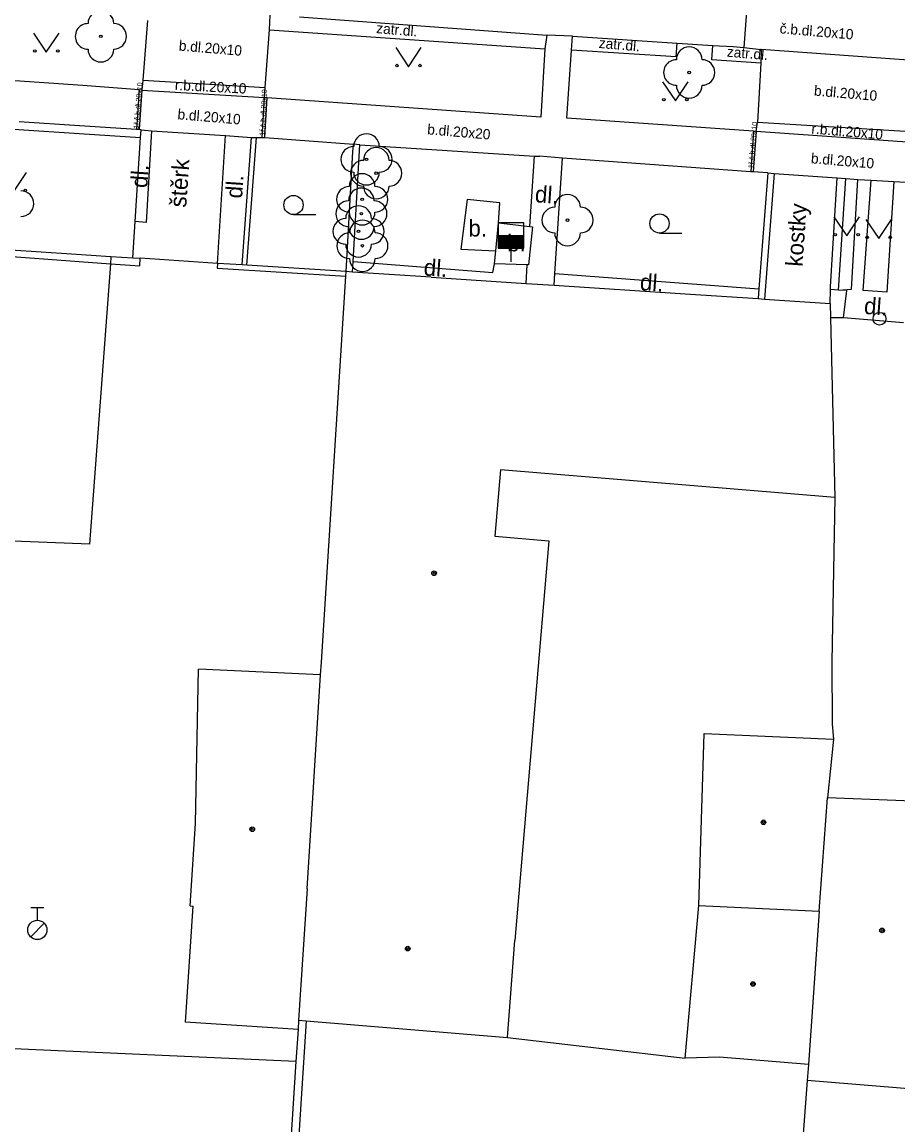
# Model space of a CAD drawing. Extents: x -596229 to -595156, y -1161237 to -1159376.
# Drawn here: x -595584.19 to -595549.99, y -1160982.46 to -1160939.42 of the extents above; entities that cross this region are included whole.
import ezdxf

# ---------------------------------------------------------------- set-up
doc = ezdxf.new("R2010")
doc.units = 0
for name, color, linetype in [('DOP - budovy nerozlisene - VP', 7, 'Continuous'), ('DOP - kresba z DSPS bez souradnic', 7, 'Continuous'), ('DOP - rozhrani ploch obecne', 7, 'Continuous'), ('Level 22', 7, 'Continuous'), ('Level 28', 7, 'Continuous'), ('Level 36', 7, 'Continuous'), ('Level 39', 7, 'Continuous'), ('TM - budovy zdene_ betonove - VP', 7, 'Continuous'), ('TM - chodniky - VP', 7, 'Continuous'), ('TM - komunikace - VP', 7, 'Continuous'), ('TM - letecke snimky - pomocna linie', 7, 'Continuous'), ('TM - plot drateny_ kovovy - VP', 7, 'Continuous'), ('TM - plot dreveny - VP', 7, 'Continuous'), ('TM - plot zdeny_ ohradni zed - VP', 7, 'Continuous'), ('TM - podezdivka plotu - VP', 7, 'Continuous'), ('TM - popis povrchu', 7, 'Continuous'), ('TM - rozhrani mezi zpev. plochami mezi sebou - VP', 7, 'Continuous'), ('TM - rozhrani ploch obecne - VP', 7, 'Continuous'), ('TM - vjezd na pozemek', 7, 'Continuous')]:
    doc.layers.add(name, color=color, linetype=linetype)

msp = doc.modelspace()

# ---------------------------------------------------------------- linework, layer by layer
at = {"layer": 'DOP - budovy nerozlisene - VP'}
for points in [[(-595557.77, -1160973.9), (-595557.56, -1160967.18)], [(-595557.56, -1160967.18), (-595552.51, -1160967.4)], [(-595552.51, -1160967.4), (-595552.74, -1160969.7)], [(-595553.06, -1160974.12), (-595552.74, -1160969.7)], [(-595550.07, -1160969.8), (-595552.74, -1160969.7)], [(-595547.86, -1160969.89), (-595550.07, -1160969.8)], [(-595558.3, -1160979.86), (-595557.77, -1160973.9)], [(-595557.77, -1160973.9), (-595553.06, -1160974.12)], [(-595553.06, -1160974.12), (-595553.48, -1160980.1)], [(-595556.96, -1160979.82), (-595558.3, -1160979.86)], [(-595553.48, -1160980.1), (-595556.96, -1160979.82)], [(-595553.48, -1160980.1), (-595553.53, -1160980.73)], [(-595553.53, -1160980.73), (-595554.12, -1160988.56)], [(-595548.3, -1160981.16), (-595553.53, -1160980.73)]]:
    msp.add_lwpolyline(points, dxfattribs=at)
at = {"layer": 'DOP - kresba z DSPS bez souradnic'}
msp.add_lwpolyline([(-595573.09, -1160978.4), (-595573.97, -1160992)], dxfattribs=at)
at = {"layer": 'DOP - rozhrani ploch obecne'}
for points in [[(-595552.45, -1160957.98), (-595552.57, -1160964.39)], [(-595552.57, -1160964.39), (-595552.56, -1160966.82), (-595552.51, -1160967.4)], [(-595573.41, -1160978.73), (-595573.5, -1160979.98)]]:
    msp.add_lwpolyline(points, dxfattribs=at)
at = {"layer": 'Level 22'}
for centre in [(-595581.11, -1160939.98), (-595558.14, -1160941.39), (-595570.74, -1160944.78), (-595570.36, -1160945.32), (-595570.91, -1160946.34), (-595570.94, -1160946.9), (-595562.89, -1160947.15), (-595571.05, -1160947.59), (-595570.9, -1160948.15)]:
    msp.add_circle(centre, 0.05, dxfattribs=at)
for centre, start, end in [((-595581.11, -1160939.48), 359.9755, 179.9755), ((-595581.61, -1160939.98), 89.9755, 269.9755), ((-595580.61, -1160939.98), 269.9755, 89.9755), ((-595558.14, -1160940.89), 359.9755, 179.9755), ((-595581.11, -1160940.48), 179.9755, 359.9755), ((-595558.64, -1160941.39), 89.9755, 269.9755), ((-595557.64, -1160941.39), 269.9755, 89.9755), ((-595558.14, -1160941.89), 179.9755, 359.9755), ((-595570.74, -1160944.28), 0, 180), ((-595571.24, -1160944.78), 90, 270), ((-595570.24, -1160944.78), 270, 90), ((-595570.36, -1160944.82), 0, 180), ((-595570.86, -1160945.32), 90, 270), ((-595569.86, -1160945.32), 270, 90), ((-595570.91, -1160945.84), 0, 180), ((-595570.74, -1160945.28), 180, 0), ((-595571.41, -1160946.34), 90, 270), ((-595570.94, -1160946.4), 0, 180), ((-595570.36, -1160945.82), 180, 0), ((-595570.41, -1160946.34), 270, 90), ((-595584.23, -1160946.51), 270, 90), ((-595571.44, -1160946.9), 90, 270), ((-595570.44, -1160946.9), 270, 90), ((-595562.89, -1160946.65), 0, 180), ((-595571.05, -1160947.09), 0, 180), ((-595570.91, -1160946.84), 180, 0), ((-595563.39, -1160947.15), 90, 270), ((-595562.39, -1160947.15), 270, 90), ((-595571.55, -1160947.59), 90, 270), ((-595570.9, -1160947.65), 0, 180), ((-595570.55, -1160947.59), 270, 90), ((-595571.4, -1160948.15), 90, 270), ((-595570.94, -1160947.4), 180, 0), ((-595570.4, -1160948.15), 270, 90), ((-595562.89, -1160947.65), 180, 0), ((-595571.05, -1160948.09), 180, 0), ((-595570.9, -1160948.65), 180, 0)]:
    msp.add_arc(centre, 0.5, start, end, dxfattribs=at)
at = {"layer": 'Level 28'}
for p, q in [((-595565.6, -1160947.75), (-595564.6, -1160947.75)), ((-595565.6, -1160947.8), (-595564.6, -1160947.8)), ((-595565.6, -1160947.85), (-595564.6, -1160947.85)), ((-595565.6, -1160947.9), (-595564.6, -1160947.9)), ((-595565.6, -1160947.95), (-595564.6, -1160947.95)), ((-595565.6, -1160948), (-595564.6, -1160948)), ((-595565.6, -1160948.05), (-595564.6, -1160948.05)), ((-595565.6, -1160948.1), (-595564.6, -1160948.1)), ((-595565.6, -1160948.15), (-595564.6, -1160948.15)), ((-595565.6, -1160948.2), (-595564.6, -1160948.2)), ((-595565.1, -1160948.25), (-595565.1, -1160948.78)), ((-595583.84, -1160973.975), (-595583.34, -1160973.975)), ((-595583.59, -1160974.475), (-595583.59, -1160973.975)), ((-595583.848, -1160975.122), (-595583.318, -1160974.592))]:
    msp.add_line(p, q, dxfattribs=at)
msp.add_lwpolyline([(-595565.6, -1160948.25), (-595564.6, -1160948.25), (-595564.6, -1160947.25), (-595565.6, -1160947.25)], close=True, dxfattribs=at)
for centre, radius in [((-595550.71, -1160951), 0.25), ((-595583.59, -1160974.85), 0.375)]:
    msp.add_circle(centre, radius, dxfattribs=at)
at = {"layer": 'Level 36'}
for p, q in [((-595573.59, -1160946.935), (-595572.715, -1160946.935)), ((-595559.3, -1160947.655), (-595558.425, -1160947.655))]:
    msp.add_line(p, q, dxfattribs=at)
for points in [[(-595583.74, -1160939.85), (-595583.24, -1160940.6), (-595582.74, -1160939.85)], [(-595569.6, -1160940.42), (-595569.1, -1160941.17), (-595568.6, -1160940.42)], [(-595559.18, -1160941.75), (-595558.68, -1160942.5), (-595558.18, -1160941.75)], [(-595585.01, -1160945.29), (-595584.51, -1160946.04), (-595584.01, -1160945.29)], [(-595552.49, -1160947.02), (-595551.99, -1160947.77), (-595551.49, -1160947.02)], [(-595551.24, -1160947.12), (-595550.74, -1160947.87), (-595550.24, -1160947.12)]]:
    msp.add_lwpolyline(points, dxfattribs=at)
for centre, radius in [((-595583.69, -1160940.55), 0.05), ((-595582.791, -1160940.55), 0.05), ((-595569.55, -1160941.12), 0.05), ((-595568.651, -1160941.12), 0.05), ((-595559.13, -1160942.45), 0.05), ((-595558.231, -1160942.45), 0.05), ((-595584.061, -1160945.99), 0.05), ((-595573.59, -1160946.56), 0.375), ((-595559.3, -1160947.28), 0.375), ((-595552.44, -1160947.72), 0.05), ((-595551.541, -1160947.72), 0.05), ((-595551.19, -1160947.82), 0.05), ((-595550.291, -1160947.82), 0.05)]:
    msp.add_circle(centre, radius, dxfattribs=at)
at = {"layer": 'Level 39'}
for centre, radius in [((-595568.1, -1160960.93), 0.09), ((-595568.1, -1160960.93), 0.0398), ((-595575.2, -1160970.92), 0.09), ((-595575.2, -1160970.92), 0.0398), ((-595555.24, -1160970.65), 0.09), ((-595555.24, -1160970.65), 0.0398), ((-595550.61, -1160974.87), 0.09), ((-595550.61, -1160974.87), 0.0398), ((-595569.13, -1160975.58), 0.09), ((-595569.13, -1160975.58), 0.0398), ((-595555.65, -1160976.96), 0.09), ((-595555.65, -1160976.96), 0.0398)]:
    msp.add_circle(centre, radius, dxfattribs=at)
at = {"layer": 'TM - budovy zdene_ betonove - VP'}
for points in [[(-595572.5, -1160964.4), (-595571.54, -1160949.34)], [(-595571.54, -1160949.34), (-595571.53, -1160949.16)], [(-595571.28, -1160949.18), (-595571.53, -1160949.16)], [(-595568.21, -1160949.38), (-595571.28, -1160949.18)], [(-595568.21, -1160949.38), (-595564.5, -1160949.62)], [(-595564.5, -1160949.62), (-595563.41, -1160949.69)], [(-595563.41, -1160949.69), (-595558.3, -1160950.03)], [(-595558.3, -1160950.03), (-595555.45, -1160950.21)], [(-595555.45, -1160950.21), (-595555.2, -1160950.23)], [(-595555.2, -1160950.23), (-595552.64, -1160950.41)], [(-595552.64, -1160950.41), (-595552.63, -1160950.97)], [(-595552.63, -1160950.97), (-595552.45, -1160957.98)], [(-595565.51, -1160956.9), (-595565.73, -1160959.49)], [(-595552.45, -1160957.98), (-595565.51, -1160956.9)], [(-595565.73, -1160959.49), (-595563.62, -1160959.66)], [(-595563.62, -1160959.66), (-595564.95, -1160975.26)], [(-595572.53, -1160964.89), (-595572.5, -1160964.4)], [(-595573.06, -1160973.25), (-595572.53, -1160964.89)], [(-595577.62, -1160973.91), (-595577.42, -1160970.7)], [(-595573.06, -1160973.25), (-595573.39, -1160978.37)], [(-595577.8, -1160978.45), (-595577.51, -1160973.92)], [(-595577.62, -1160973.91), (-595577.51, -1160973.92)], [(-595565.23, -1160979.05), (-595564.95, -1160975.26)], [(-595573.41, -1160978.73), (-595577.8, -1160978.45)], [(-595573.39, -1160978.37), (-595573.41, -1160978.73)], [(-595573.39, -1160978.37), (-595573.09, -1160978.4)], [(-595573.09, -1160978.4), (-595565.23, -1160979.05)], [(-595573.5, -1160979.98), (-595585.11, -1160979.46)], [(-595573.5, -1160979.98), (-595574.14, -1160990.02)]]:
    msp.add_lwpolyline(points, dxfattribs=at)
at = {"layer": 'TM - chodniky - VP'}
for points in [[(-595579.29, -1160939.36), (-595579.47, -1160941.69)], [(-595574.53, -1160939.73), (-595574.5, -1160939.15)], [(-595574.69, -1160941.98), (-595574.53, -1160939.73)], [(-595563.7, -1160939.93), (-595563.78, -1160940.47)], [(-595562.74, -1160940.52), (-595562.7, -1160939.97)], [(-595563.78, -1160940.47), (-595563.93, -1160943.13)], [(-595562.92, -1160943.17), (-595562.74, -1160940.52)], [(-595555.33, -1160940.49), (-595555.34, -1160941.02)], [(-595555.34, -1160941.02), (-595555.48, -1160943.33)], [(-595581.82, -1160941.9), (-595589.41, -1160941.38)], [(-595579.47, -1160941.69), (-595579.51, -1160942.08)], [(-595579.61, -1160942.07), (-595581.82, -1160941.9)], [(-595579.51, -1160942.08), (-595579.61, -1160942.07)], [(-595574.72, -1160942.37), (-595574.69, -1160941.98)], [(-595574.62, -1160942.38), (-595574.72, -1160942.37)], [(-595563.93, -1160943.13), (-595574.62, -1160942.38)], [(-595555.63, -1160943.68), (-595562.92, -1160943.17)], [(-595555.53, -1160943.69), (-595555.48, -1160943.33)], [(-595555.53, -1160943.69), (-595555.63, -1160943.68)]]:
    msp.add_lwpolyline(points, dxfattribs=at)
at = {"layer": 'TM - komunikace - VP'}
for points in [[(-595573.35, -1160939.22), (-595563.7, -1160939.93)], [(-595562.7, -1160939.97), (-595563.7, -1160939.93)], [(-595562.7, -1160939.97), (-595558.61, -1160940.24)], [(-595558.61, -1160940.24), (-595557.22, -1160940.33)], [(-595557.22, -1160940.33), (-595556.42, -1160940.38)], [(-595556.42, -1160940.38), (-595556.01, -1160940.42)], [(-595556.01, -1160940.42), (-595555.33, -1160940.49)], [(-595549.04, -1160940.95), (-595555.33, -1160940.49)]]:
    msp.add_lwpolyline(points, dxfattribs=at)
at = {"layer": 'TM - letecke snimky - pomocna linie'}
for points in [[(-595551.35, -1160949.9), (-595551.03, -1160945.59)], [(-595580.72, -1160948.57), (-595580.74, -1160948.85)], [(-595580.74, -1160948.85), (-595581.55, -1160959.8), (-595587.2, -1160959.57), (-595587.03, -1160956.63), (-595590.89, -1160956.45)], [(-595577.42, -1160970.7), (-595577.3, -1160964.67)], [(-595572.53, -1160964.89), (-595577.3, -1160964.67)], [(-595565.23, -1160979.05), (-595558.3, -1160979.86)]]:
    msp.add_lwpolyline(points, dxfattribs=at)
at = {"layer": 'TM - plot drateny_ kovovy - VP'}
msp.add_lwpolyline([(-595590.22, -1160947.85), (-595589.7, -1160943.25), (-595584.31, -1160943.61), (-595581.96, -1160943.77), (-595579.56, -1160943.93)], dxfattribs=at)
at = {"layer": 'TM - plot dreveny - VP'}
for points in [[(-595575.41, -1160948.91), (-595575.04, -1160943.93)], [(-595571.26, -1160948.76), (-595571, -1160944.21)], [(-595555.07, -1160945.31), (-595555.42, -1160949.83)], [(-595552.31, -1160949.88), (-595552.03, -1160945.52)], [(-595571.28, -1160949.18), (-595571.26, -1160948.76)], [(-595555.42, -1160949.83), (-595555.45, -1160950.21)]]:
    msp.add_lwpolyline(points, dxfattribs=at)
at = {"layer": 'TM - plot zdeny_ ohradni zed - VP'}
for points in [[(-595590.53, -1160948.13), (-595580.74, -1160948.85)], [(-595580.74, -1160948.85), (-595579.59, -1160948.94), (-595579.57, -1160948.64)], [(-595576.56, -1160948.84), (-595576.57, -1160949.02), (-595571.54, -1160949.34)], [(-595552.31, -1160949.88), (-595552.63, -1160949.86)], [(-595552.11, -1160950.97), (-595551.99, -1160949.9), (-595552.31, -1160949.88)]]:
    msp.add_lwpolyline(points, dxfattribs=at)
at = {"layer": 'TM - podezdivka plotu - VP'}
for points in [[(-595581.94, -1160943.47), (-595584.3, -1160943.31)], [(-595579.72, -1160943.61), (-595581.94, -1160943.47)], [(-595579.62, -1160943.62), (-595579.72, -1160943.61)], [(-595579.54, -1160943.63), (-595579.62, -1160943.62)], [(-595579.56, -1160943.93), (-595579.54, -1160943.63)], [(-595575.59, -1160948.9), (-595575.23, -1160943.92)], [(-595575.23, -1160943.92), (-595575.04, -1160943.93)], [(-595571.27, -1160944.49), (-595571.25, -1160944.19)], [(-595571, -1160944.21), (-595571.25, -1160944.19)], [(-595571.53, -1160949.16), (-595571.27, -1160944.49)], [(-595554.82, -1160945.33), (-595555.2, -1160950.23)], [(-595555.07, -1160945.31), (-595554.82, -1160945.33)], [(-595552.63, -1160949.76), (-595552.36, -1160945.5)], [(-595552.36, -1160945.5), (-595552.03, -1160945.52)], [(-595584.62, -1160948.31), (-595582.26, -1160948.47)], [(-595582.26, -1160948.47), (-595580.72, -1160948.57)], [(-595580.72, -1160948.57), (-595579.86, -1160948.62)], [(-595579.86, -1160948.62), (-595579.57, -1160948.64)], [(-595575.59, -1160948.9), (-595576.56, -1160948.84)], [(-595575.41, -1160948.91), (-595575.59, -1160948.9)], [(-595571.53, -1160949.16), (-595575.41, -1160948.91)], [(-595552.64, -1160950.41), (-595552.63, -1160949.86)], [(-595552.63, -1160949.86), (-595552.63, -1160949.76)], [(-595552.11, -1160950.97), (-595552.63, -1160950.97)]]:
    msp.add_lwpolyline(points, dxfattribs=at)
at = {"layer": 'TM - rozhrani mezi zpev. plochami mezi sebou - VP'}
for points in [[(-595555.88, -1160938.66), (-595556.01, -1160940.42)], [(-595579.47, -1160941.69), (-595574.69, -1160941.98)], [(-595579.61, -1160942.07), (-595579.72, -1160943.61)], [(-595579.51, -1160942.08), (-595579.62, -1160943.62)], [(-595579.51, -1160942.08), (-595574.72, -1160942.37)], [(-595574.81, -1160943.92), (-595574.72, -1160942.37)], [(-595574.71, -1160943.93), (-595574.62, -1160942.38)], [(-595555.48, -1160943.33), (-595549.28, -1160943.7)], [(-595555.63, -1160943.68), (-595555.74, -1160945.26)], [(-595555.53, -1160943.69), (-595555.64, -1160945.27)], [(-595549.26, -1160944.14), (-595555.53, -1160943.69)]]:
    msp.add_lwpolyline(points, dxfattribs=at)
at = {"layer": 'TM - rozhrani ploch obecne - VP'}
for points in [[(-595574.53, -1160939.73), (-595563.78, -1160940.47)], [(-595558.65, -1160940.78), (-595558.61, -1160940.24)], [(-595557.26, -1160940.89), (-595557.22, -1160940.33)], [(-595558.65, -1160940.78), (-595562.74, -1160940.52)], [(-595555.34, -1160941.02), (-595557.26, -1160940.89)], [(-595579.54, -1160943.63), (-595579.13, -1160943.66)], [(-595579.13, -1160943.66), (-595579.34, -1160947.24)], [(-595579.13, -1160943.66), (-595576.24, -1160943.85)], [(-595576.56, -1160948.84), (-595576.24, -1160943.85)], [(-595576.24, -1160943.85), (-595575.23, -1160943.92)], [(-595579.77, -1160947.21), (-595579.56, -1160943.93)], [(-595575.04, -1160943.93), (-595574.81, -1160943.92)], [(-595574.81, -1160943.92), (-595574.71, -1160943.93)], [(-595574.71, -1160943.93), (-595571.25, -1160944.19)], [(-595571, -1160944.21), (-595564.18, -1160944.65)], [(-595564.36, -1160947.4), (-595564.18, -1160944.65)], [(-595564.18, -1160944.65), (-595564.13, -1160944.65)], [(-595564.13, -1160944.65), (-595563.98, -1160944.66)], [(-595563.09, -1160944.73), (-595563.98, -1160944.66)], [(-595563.38, -1160949.24), (-595563.09, -1160944.73)], [(-595555.74, -1160945.26), (-595563.09, -1160944.73)], [(-595555.64, -1160945.27), (-595555.74, -1160945.26)], [(-595555.07, -1160945.31), (-595555.64, -1160945.27)], [(-595554.82, -1160945.33), (-595552.36, -1160945.5)], [(-595552.03, -1160945.52), (-595551.55, -1160945.56)], [(-595551.8, -1160949.84), (-595551.55, -1160945.56)], [(-595551.55, -1160945.56), (-595551.03, -1160945.59)], [(-595551.03, -1160945.59), (-595550.15, -1160945.64)], [(-595550.15, -1160945.64), (-595550.42, -1160949.96)], [(-595550.15, -1160945.64), (-595549.68, -1160945.67)], [(-595566.81, -1160946.35), (-595567.06, -1160948.28)], [(-595565.53, -1160946.47), (-595566.81, -1160946.35)], [(-595565.59, -1160947.25), (-595565.53, -1160946.47)], [(-595579.86, -1160948.62), (-595579.77, -1160947.21)], [(-595579.34, -1160947.24), (-595579.77, -1160947.21)], [(-595565.69, -1160948.35), (-595565.59, -1160947.25)], [(-595565.59, -1160947.25), (-595564.36, -1160947.4)], [(-595564.36, -1160947.4), (-595564.26, -1160947.41), (-595564.41, -1160948.9), (-595564.46, -1160948.9)], [(-595567.06, -1160948.28), (-595565.69, -1160948.35)], [(-595565.74, -1160948.85), (-595565.69, -1160948.35)], [(-595571.26, -1160948.76), (-595565.81, -1160949.2)], [(-595565.81, -1160949.2), (-595565.74, -1160948.85)], [(-595564.46, -1160948.9), (-595565.74, -1160948.85)], [(-595564.5, -1160949.62), (-595564.46, -1160948.9)], [(-595563.41, -1160949.69), (-595563.38, -1160949.24)], [(-595563.38, -1160949.24), (-595555.42, -1160949.83)], [(-595552.31, -1160949.88), (-595551.8, -1160949.84)], [(-595550.42, -1160949.96), (-595551.35, -1160949.9)]]:
    msp.add_lwpolyline(points, dxfattribs=at)
at = {"layer": 'TM - vjezd na pozemek'}
for points in [[(-595576.56, -1160948.84), (-595579.57, -1160948.64)], [(-595549.77, -1160951.16), (-595552.11, -1160950.97)]]:
    msp.add_lwpolyline(points, dxfattribs=at)

# ---------------------------------------------------------------- texts
at = {"layer": 'TM - popis povrchu'}
for s, height, rotation, p in [('zatr.dl.', 0.4, 355.1303, (-595570.37, -1160939.85)), ('č.b.dl.20x10', 0.4, 355.1303, (-595554.62, -1160939.86)), ('b.dl.20x10', 0.4, 355.1303, (-595578.08, -1160940.53)), ('zatr.dl.', 0.4, 355.1303, (-595561.68, -1160940.43)), ('zatr.dl.', 0.4, 355.1303, (-595556.68, -1160940.77)), ('r.b.dl.20x10', 0.4, 357, (-595578.23, -1160942.07)), ('1ř.č.b.dl.20x10', 0.2, 85.1303, (-595579.64, -1160943.59)), ('1ř.č.b.dl.20x10', 0.2, 87, (-595574.72, -1160943.86)), ('b.dl.20x10', 0.4, 355.1303, (-595553.28, -1160942.29)), ('b.dl.20x10', 0.4, 355.1303, (-595578.13, -1160943.21)), ('b.dl.20x20', 0.4, 355.1303, (-595568.38, -1160943.8)), ('1ř.č.b.dl.20x10', 0.2, 85.1303, (-595555.64, -1160945.13)), ('r.b.dl.20x10', 0.4, 355.1303, (-595553.38, -1160943.77)), ('b.dl.20x10', 0.4, 355.1303, (-595553.4, -1160944.93)), ('dl.', 0.65, 86, (-595579.3, -1160945.91)), ('štěrk', 0.65, 86, (-595577.78, -1160946.67)), ('dl.', 0.65, 86, (-595575.6, -1160946.32)), ('dl.', 0.65, 356, (-595564.18, -1160946.45)), ('kostky', 0.65, 86, (-595553.72, -1160948.98)), ('dl.', 0.65, 356, (-595568.52, -1160949.31)), ('dl.', 0.65, 356, (-595560.08, -1160949.88)), ('dl.', 0.65, 356, (-595551.33, -1160950.81))]:
    msp.add_text(s, height=height, rotation=rotation, dxfattribs=at).set_placement(p)
for p in [(-595566.76, -1160947.79), (-595565.25, -1160948.37)]:
    msp.add_text('b.', height=0.65, dxfattribs=at).set_placement(p)

doc.saveas('drawing.dxf')
